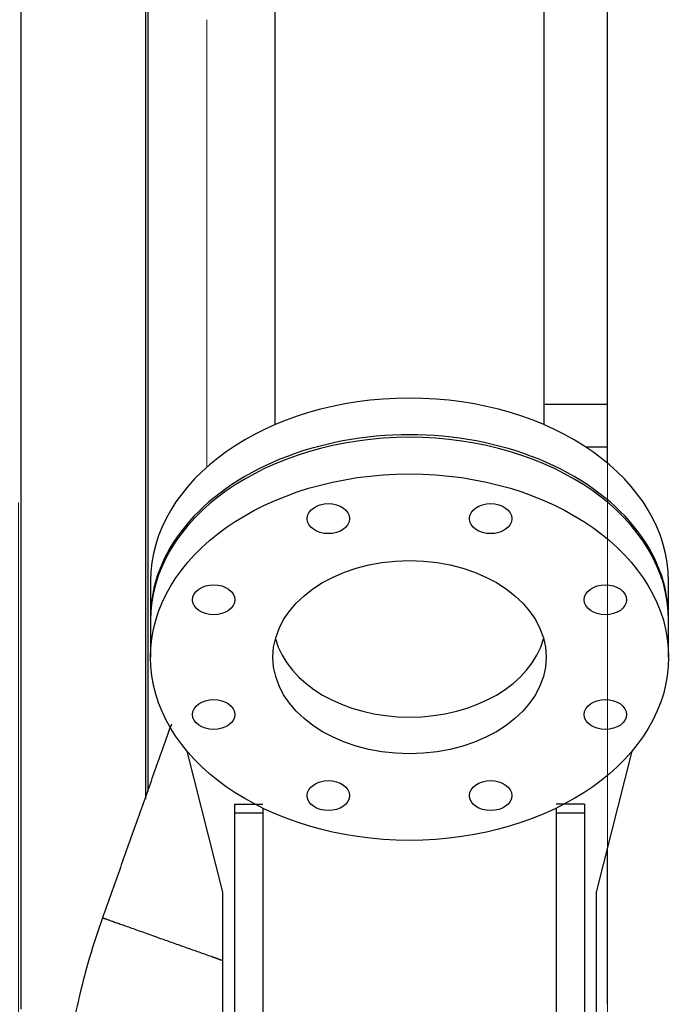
# Model space of a CAD drawing. Header units: inches. Extents: x 0 to 20790, y -12 to 14700.
# Tile 369 of 441: x 14204 to 14482, y 10046 to 10464. Entities that reach past the tile are written whole.
import ezdxf

# ---------------------------------------------------------------- set-up
doc = ezdxf.new("R2010")
doc.units = ezdxf.units.IN
doc.layers.add('1', color=7, linetype='Continuous', true_color=0xffffff)
doc.layers.add('254', color=7, linetype='Continuous', true_color=0xffffff)
doc.styles.add('latin_extended', font='simplex.shx')
doc.dimstyles.get("Standard").update_dxf_attribs({"dimtxt": 0.18, "dimasz": 0.18, "dimexe": 0.18, "dimexo": 0.0625, "dimgap": 0.09, "dimtad": 0, "dimtih": 1, "dimtoh": 1, "dimdec": 4, "dimzin": 0, "dimdsep": 46, "dimtxsty": 'Standard', "dimcen": 0.09, "dimadec": 0, "dimazin": 0, "dimtfac": 1, "dimtdec": 4, "dimtofl": 0, "dimtmove": 0, "dimatfit": 3, "dimfxl": 1, "dimtolj": 1, "dimtzin": 0, "dimarcsym": 0})

# ---------------------------------------------------------------- blocks, each defined once
blk = doc.blocks.new('_U1')
at = {"layer": '254', "color": 3, "linetype": 'Continuous', "lineweight": 13, "transparency": 16777216}
for p, q in [((14453.84, 10348.96), (14453.84, 8475.94)), ((19103.84, 9883.94), (19103.84, 8475.94)), ((14576.34, 8510.94), (18981.34, 8510.94))]:
    blk.add_line(p, q, dxfattribs=at)
at = {"layer": '254', "color": 3, "transparency": 16777216}
for points in [[(14576.34, 8531.36), (14576.34, 8490.52), (14453.84, 8510.94)], [(18981.34, 8490.52), (18981.34, 8531.36), (19103.84, 8510.94)]]:
    blk.add_solid(points, dxfattribs=at)
at = {"layer": 'Defpoints', "color": 0, "transparency": 16777216}
for p in [(14453.84, 10383.96), (19103.84, 9918.94), (19103.84, 8510.94)]:
    blk.add_point(p, dxfattribs=at)
at = {"layer": '254', "color": 2, "lineweight": 13, "transparency": 16777216, "insert": (16563.01, 8694.69), "char_height": 122.5, "attachment_point": 1, "style": 'latin_extended'}
blk.add_mtext('\\A1;4650', dxfattribs=at)
blk = doc.blocks.new('_U6')
at = {"layer": '254', "color": 3, "linetype": 'Continuous', "lineweight": 13, "transparency": 16777216}
for p, q in [((14453.84, 10348.96), (14453.84, 8475.94)), ((14203.84, 10258.94), (14203.84, 8475.94)), ((14203.84, 8510.94), (12901.42, 8510.94)), ((14081.34, 8510.94), (13958.84, 8510.94)), ((14453.84, 8510.94), (14203.84, 8510.94)), ((14576.34, 8510.94), (14698.84, 8510.94))]:
    blk.add_line(p, q, dxfattribs=at)
at = {"layer": '254', "color": 3, "transparency": 16777216}
for points in [[(14081.34, 8490.52), (14081.34, 8531.36), (14203.84, 8510.94)], [(14576.34, 8531.36), (14576.34, 8490.52), (14453.84, 8510.94)]]:
    blk.add_solid(points, dxfattribs=at)
at = {"layer": 'Defpoints', "color": 0, "transparency": 16777216}
for p in [(14453.84, 10383.96), (14203.84, 10293.94), (14203.84, 8510.94)]:
    blk.add_point(p, dxfattribs=at)
at = {"layer": '254', "color": 2, "lineweight": 13, "transparency": 16777216, "insert": (12962.67, 8694.69), "char_height": 122.5, "attachment_point": 1, "style": 'latin_extended'}
blk.add_mtext('\\A1;250', dxfattribs=at)
blk = doc.blocks.new('_U7')
at = {"layer": '254', "color": 3, "linetype": 'Continuous', "lineweight": 13, "transparency": 16777216}
for p, q in [((14043.84, 10258.94), (14043.84, 8755.94)), ((14203.84, 10258.94), (14203.84, 8755.94)), ((14043.84, 8790.94), (12871.83, 8790.94)), ((13921.34, 8790.94), (13798.84, 8790.94)), ((14043.84, 8790.94), (14203.84, 8790.94)), ((14326.34, 8790.94), (14448.84, 8790.94))]:
    blk.add_line(p, q, dxfattribs=at)
at = {"layer": '254', "color": 3, "transparency": 16777216}
for points in [[(13921.34, 8770.52), (13921.34, 8811.36), (14043.84, 8790.94)], [(14326.34, 8811.36), (14326.34, 8770.52), (14203.84, 8790.94)]]:
    blk.add_solid(points, dxfattribs=at)
at = {"layer": 'Defpoints', "color": 0, "transparency": 16777216}
for p in [(14043.84, 10293.94), (14203.84, 10293.94), (14203.84, 8790.94)]:
    blk.add_point(p, dxfattribs=at)
at = {"layer": '254', "color": 2, "lineweight": 13, "transparency": 16777216, "insert": (12933.08, 9178.86), "char_height": 122.5, "attachment_point": 1, "style": 'latin_extended'}
blk.add_mtext('\\A1;\\C2;Flywheel\\P\\C2;90-240', dxfattribs=at)
blk = doc.blocks.new('_U8')
at = {"layer": '254', "color": 3, "linetype": 'Continuous', "lineweight": 13, "transparency": 16777216}
for p, q in [((13940.84, 12760.44), (13940.84, 13273.44)), ((14453.84, 10418.96), (14453.84, 13273.44)), ((14331.34, 13238.44), (14063.34, 13238.44))]:
    blk.add_line(p, q, dxfattribs=at)
at = {"layer": '254', "color": 3, "transparency": 16777216}
for points in [[(14063.34, 13258.86), (14063.34, 13218.02), (13940.84, 13238.44)], [(14331.34, 13218.02), (14331.34, 13258.86), (14453.84, 13238.44)]]:
    blk.add_solid(points, dxfattribs=at)
at = {"layer": 'Defpoints', "color": 0, "transparency": 16777216}
for p in [(13940.84, 13238.44), (13940.84, 12725.44), (14453.84, 10383.96)]:
    blk.add_point(p, dxfattribs=at)
at = {"layer": '254', "color": 2, "lineweight": 13, "transparency": 16777216, "insert": (14074.35, 13422.19), "char_height": 122.5, "attachment_point": 1, "style": 'latin_extended'}
blk.add_mtext('\\A1;513', dxfattribs=at)

msp = doc.modelspace()

# ---------------------------------------------------------------- linework, layer by layer
at = {"layer": '1', "color": 2, "linetype": 'Continuous', "lineweight": 25}
for p, q in [((14453.838, 10275.726), (14453.838, 10678.941)), ((14204.838, 10543.942), (14204.838, 10043.942)), ((14257.838, 10133.059), (14257.838, 10543.942)), ((14258.838, 10136.261), (14258.838, 10542.942)), ((14312.688, 10513.857), (14312.688, 10291.96)), ((14426.988, 10291.96), (14426.988, 10513.857)), ((14453.838, 10300.635), (14426.987, 10300.635)), ((14453.838, 10282.524), (14444.644, 10282.524)), ((14453.838, 10282.524), (14444.644, 10282.524)), ((14259.838, 10225.498), (14259.838, 10209.942)), ((14479.838, 10209.942), (14479.838, 10225.498)), ((14259.838, 10208.881), (14259.838, 10193.325)), ((14479.838, 10193.325), (14479.838, 10208.881)), ((14290.538, 10093.495), (14275.458, 10153.371)), ((14464.218, 10153.371), (14449.138, 10093.495)), ((14295.538, 10130.866), (14295.538, 10127.282)), ((14307.538, 10129.22), (14307.538, 10127.282)), ((14432.138, 10129.22), (14432.138, 10127.282)), ((14444.138, 10130.866), (14444.138, 10127.282)), ((14295.538, 10127.282), (14295.538, 9870.921)), ((14295.538, 10127.282), (14307.538, 10127.282)), ((14307.538, 10127.282), (14307.538, 9870.921)), ((14432.138, 10127.282), (14444.138, 10127.282)), ((14432.138, 10127.282), (14432.138, 9870.921)), ((14444.138, 10127.282), (14444.138, 9870.921)), ((14453.838, 10045.95), (14453.838, 10112.168)), ((14290.538, 10030.409), (14290.538, 10093.495)), ((14449.138, 10093.495), (14449.138, 10030.409)), ((14239.5, 10082.706), (14239.688, 10082.638))]:
    msp.add_line(p, q, dxfattribs=at)
at = {"layer": '1', "color": 110, "linetype": 'Continuous', "lineweight": 13}
msp.add_line((14283.838, 10463.942), (14283.838, 10273.993), dxfattribs=at)
at = {"layer": '1', "color": 2, "linetype": 'Continuous', "lineweight": 25}
for centre, major_axis, start_param, end_param in [((14369.838, 10225.498), (110, 0), 0.0000124, 3.1415802), ((14369.838, 10209.942), (110, 0), 0, 3.1415927), ((14369.838, 10208.881), (-110, 0), 3.1415927, 6.2831853), ((14369.838, 10208.881), (-58, 0), 0.1908518, 2.9508391)]:
    msp.add_ellipse(centre, major_axis=major_axis, ratio=0.7071068, start_param=start_param, end_param=end_param, dxfattribs=at)
for centre, major_axis in [((14369.838, 10193.325), (-110, 0)), ((14335.397, 10252.12), (9, 0)), ((14404.28, 10252.12), (9, 0)), ((14369.838, 10193.325), (-58, 0)), ((14286.689, 10217.678), (9, 0)), ((14452.988, 10217.678), (9, 0)), ((14286.689, 10168.971), (9, 0)), ((14452.988, 10168.971), (9, 0)), ((14335.397, 10134.529), (9, 0)), ((14404.28, 10134.529), (9, 0))]:
    msp.add_ellipse(centre, major_axis=major_axis, ratio=0.7071068, dxfattribs=at)
for points, knots in [([(14268.733, 10164.913), (14267.953, 10162.72), (14264.932, 10154.226), (14259.671, 10139.431), (14252.95, 10120.529), (14246.226, 10101.621), (14241.743, 10089.013), (14239.5, 10082.706)], [0, 0, 0, 0, 0.0800348, 0.309968, 0.5399012, 0.7698344, 1, 1, 1, 1]), ([(14239.5, 10082.706), (14237.494, 10077.089), (14233.994, 10066.319), (14228.73, 10046.584), (14224.803, 10025.265), (14223.442, 10007.686), (14223.338, 9997.962), (14223.334, 9995.038), (14223.339, 9993.946)], [0, 0, 0, 0, 0.1906713, 0.3636648, 0.6574028, 0.8986576, 0.9622554, 1, 1, 1, 1])]:
    msp.add_open_spline(points, degree=3, knots=knots, dxfattribs=at)
for points in [[(14295.538, 10130.868), (14307.538, 10130.868)], [(14444.138, 10130.866), (14432.138, 10130.866)]]:
    msp.add_open_spline(points, degree=1, dxfattribs=at)
msp.add_rational_spline([(14239.688, 10082.638), (14241.094, 10082.135), (14250.341, 10078.844), (14270.648, 10071.624), (14286.705, 10065.917), (14288.023, 10065.448), (14289.353, 10064.976), (14290.688, 10064.502)], [1.01661171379, 1.01661171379, 0.958470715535, 1.01661171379, 1.01661171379, 1.01616083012, 1.01537818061, 1.01436190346], degree=4, knots=[0, 0, 0, 0, 0, 0.9190649, 0.9190649, 0.9190649, 1, 1, 1, 1, 1], dxfattribs=at)

# ---------------------------------------------------------------- dimensions: what is measured, and where the dimension line sits
at = {"layer": '254', "color": 2, "linetype": 'Continuous', "lineweight": 13}
for base, p2, picture, middle in [((13940.838, 13238.442), (13940.838, 12725.442), '_U8', (14220.18, 13238.442)), ((14203.838, 8510.942), (14203.838, 10293.942), '_U6', (13120.17, 8510.942)), ((19103.838, 8510.942), (19103.838, 9918.942), '_U1', (16778.838, 8510.942))]:
    dim = msp.add_linear_dim(base=base, p1=(14453.838, 10383.957), p2=p2, dimstyle='Standard', override={"dimscale": 35, "dimtxt": 3.5, "dimasz": 3.5, "dimexe": 1, "dimexo": 1, "dimgap": 1.75, "dimtad": 1, "dimtih": 1, "dimtoh": 0, "dimdec": 2, "dimlfac": 1, "dimzin": 8, "dimdsep": 46, "dimlunit": 2, "dimtxsty": 'latin_extended', "dimsah": 1, "dimse1": 0, "dimse2": 0, "dimsd1": 0, "dimsd2": 0, "dimclrd": 3, "dimclre": 3, "dimclrt": 2, "dimtol": 0, "dimtm": -0.1, "dimtfac": 0.714286, "dimtdec": 3, "dimtofl": 1, "dimtmove": 0, "dimtzin": 8, "dimlwd": 13, "dimlwe": 13}, dxfattribs=at)
    dim.commit()
    dim.dimension.update_dxf_attribs({"geometry": picture, "text_midpoint": middle, "dimtype": 160})
dim = msp.add_linear_dim(base=(14203.838, 8790.942), p1=(14043.838, 10293.942), p2=(14203.838, 10293.942), text='\\C2;Flywheel\\P\\C2;90-240', dimstyle='Standard', override={"dimscale": 35, "dimtxt": 3.5, "dimasz": 3.5, "dimexe": 1, "dimexo": 1, "dimgap": 1.75, "dimtad": 1, "dimtih": 1, "dimtoh": 0, "dimdec": 2, "dimlfac": 0.028571, "dimzin": 8, "dimdsep": 46, "dimlunit": 2, "dimpost": '', "dimtxsty": 'latin_extended', "dimsah": 1, "dimse1": 0, "dimse2": 0, "dimsd1": 0, "dimsd2": 0, "dimclrd": 3, "dimclre": 3, "dimclrt": 2, "dimtol": 0, "dimtm": -0.1, "dimtfac": 0.714286, "dimtdec": 3, "dimtofl": 1, "dimtmove": 0, "dimtzin": 8, "dimlwd": 13, "dimlwe": 13}, dxfattribs=at)
dim.commit()
dim.dimension.update_dxf_attribs({"geometry": '_U7', "text_midpoint": (13283.081, 8790.942), "dimtype": 160})

doc.saveas('drawing.dxf')
